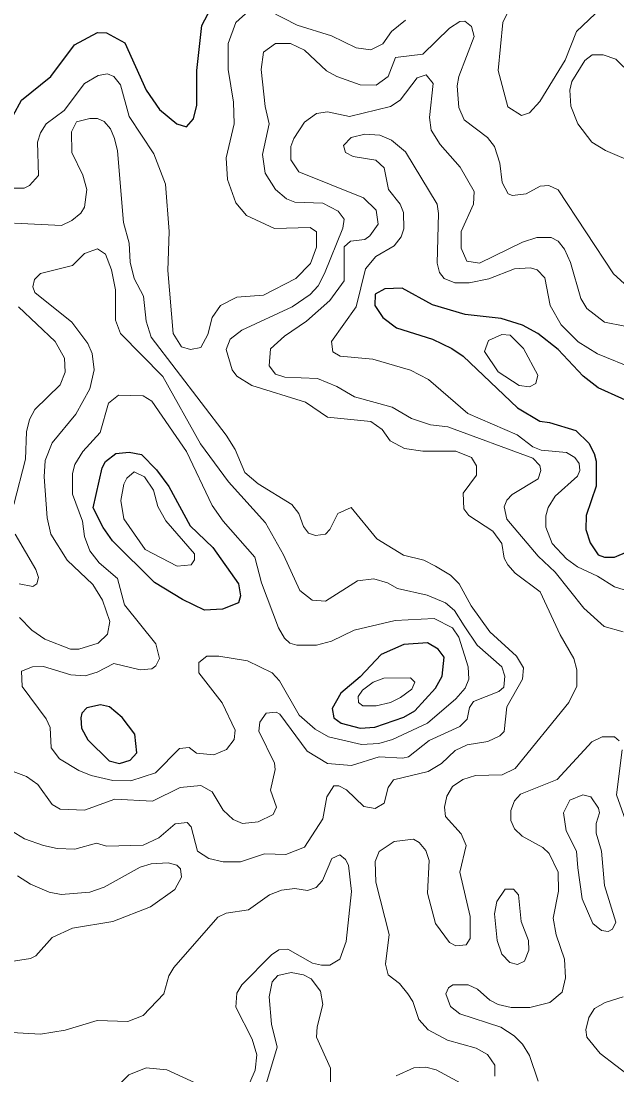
# Model space of a CAD drawing. Extents: x 577 to 602.9, y 7483.8 to 7511.6.
# Drawn here: x 583.474 to 584.433, y 7497.389 to 7499.086 of the extents above; entities that cross this region are included whole.
import ezdxf

# ---------------------------------------------------------------- set-up
doc = ezdxf.new("R2010")
doc.units = 0
doc.header["$LTSCALE"] = 0.032
doc.layers.add('1', color=7, linetype='Continuous', lineweight=25)
doc.layers.add('2', color=7, linetype='Continuous', lineweight=13)

msp = doc.modelspace()

# ---------------------------------------------------------------- linework, layer by layer
at = {"layer": '1'}
for points in [[(583.6964, 7498.9438), (583.7243, 7498.9207), (583.7402, 7498.9159), (583.7513, 7498.9287), (583.7569, 7498.9509), (583.7569, 7499.0066), (583.7648, 7499.079), (583.7942, 7499.1354)], [(583.4611, 7498.9342), (583.4746, 7498.9589), (583.5215, 7498.9971), (583.5597, 7499.0479), (583.597, 7499.0678), (583.6113, 7499.067), (583.6408, 7499.0511), (583.675, 7498.9748), (583.6964, 7498.9438)], [(584.4789, 7498.4611), (584.4025, 7498.4953), (584.3787, 7498.5144), (584.3381, 7498.5573), (584.3055, 7498.5828), (584.2809, 7498.5963), (584.2467, 7498.6074), (584.1886, 7498.6138), (584.1362, 7498.6289), (584.0869, 7498.6559), (584.059, 7498.6551), (584.0439, 7498.6464), (584.0431, 7498.6281), (584.0559, 7498.609), (584.0781, 7498.5923), (584.1362, 7498.574), (584.1672, 7498.5589), (584.1855, 7498.5462), (584.2729, 7498.4635), (584.3087, 7498.442), (584.3243, 7498.4395)], [(584.3243, 7498.4395), (584.3668, 7498.4269), (584.3874, 7498.4062), (584.3962, 7498.3895), (584.3994, 7498.3776), (584.3994, 7498.3371), (584.3835, 7498.2901), (584.3827, 7498.2671), (584.3898, 7498.2456), (584.4025, 7498.2265), (584.4129, 7498.2226), (584.4288, 7498.2226), (584.4503, 7498.2321)]]:
    msp.add_lwpolyline(points, dxfattribs=at)
for points in [[(583.7338, 7498.1544), (583.6885, 7498.182), (583.6209, 7498.2488), (583.6058, 7498.2703), (583.5899, 7498.3021), (583.6042, 7498.3665), (583.6098, 7498.3768), (583.6265, 7498.3895), (583.6479, 7498.3919), (583.6678, 7498.388), (583.6917, 7498.3633), (583.7115, 7498.3363), (583.7457, 7498.2734), (583.7823, 7498.2385), (583.8237, 7498.1796), (583.8268, 7498.1605), (583.8237, 7498.1494), (583.7982, 7498.1391), (583.7688, 7498.1375)], [(584.0431, 7497.9491), (584.09, 7497.9649), (584.1075, 7497.9753), (584.1409, 7498.0118), (584.1513, 7498.0309), (584.1545, 7498.0619), (584.1449, 7498.0747), (584.1282, 7498.085), (584.09, 7498.0818), (584.0535, 7498.0659), (584.0193, 7498.0301), (583.9883, 7498.0039), (583.9747, 7497.9792), (583.9771, 7497.9641), (583.9891, 7497.9554), (584.0193, 7497.9474)], [(583.6366, 7497.9647), (583.6161, 7497.9816), (583.6018, 7497.9848), (583.5795, 7497.98), (583.5716, 7497.9713), (583.57, 7497.9641), (583.5708, 7497.9474), (583.5811, 7497.9283), (583.6153, 7497.8949), (583.632, 7497.8902), (583.6495, 7497.8957), (583.6599, 7497.9077), (583.6567, 7497.9379)]]:
    msp.add_lwpolyline(points, close=True, dxfattribs=at)
at = {"layer": '2'}
for points in [[(583.8197, 7499.0837), (583.8404, 7499.1028)], [(583.873, 7499.1028), (583.9183, 7499.0798), (583.9732, 7499.0623), (584.0129, 7499.0432), (584.0368, 7499.04), (584.0559, 7499.0495), (584.0702, 7499.0694), (584.0924, 7499.0877)], [(584.2666, 7499.1187), (584.2491, 7499.0837), (584.2419, 7499.0066), (584.257, 7498.9478), (584.2793, 7498.9342), (584.292, 7498.9382), (584.3087, 7498.9565), (584.3493, 7499.0233), (584.3676, 7499.0694), (584.4081, 7499.1076)], [(584.4503, 7498.6583), (584.4272, 7498.679), (584.3381, 7498.8142), (584.323, 7498.8213), (584.3095, 7498.8205), (584.2865, 7498.8078), (584.265, 7498.8054), (584.2578, 7498.8078), (584.2483, 7498.8261), (584.2443, 7498.8571), (584.2356, 7498.8841), (584.2244, 7498.8985), (584.1871, 7498.9271), (584.1783, 7498.947), (584.1759, 7498.9819), (584.1783, 7498.9971), (584.203, 7499.0615), (584.199, 7499.0774), (584.1879, 7499.0861), (584.1799, 7499.0853), (584.1632, 7499.075), (584.1203, 7499.0328), (584.0765, 7499.0273), (584.0646, 7498.9971), (584.0455, 7498.9827), (584.0193, 7498.9835), (583.9819, 7498.9971), (583.9652, 7499.0058), (583.9302, 7499.0392), (583.9072, 7499.0503), (583.8833, 7499.0503), (583.8642, 7499.036), (583.8602, 7499.0082), (583.8666, 7498.9486), (583.873, 7498.9207), (583.8626, 7498.8714), (583.8666, 7498.8412), (583.8833, 7498.815), (583.9008, 7498.7999), (583.9143, 7498.7943), (583.9596, 7498.7927), (583.9843, 7498.78), (583.9938, 7498.7673), (583.9914, 7498.7529), (583.962, 7498.6798), (583.9517, 7498.6599), (583.939, 7498.6456), (583.9103, 7498.6257)], [(583.4428, 7498.8173), (583.4786, 7498.8173), (583.4873, 7498.8213), (583.5016, 7498.8372), (583.5, 7498.8913), (583.5048, 7498.9064), (583.5143, 7498.9207), (583.543, 7498.9422), (583.5756, 7498.9859), (583.5978, 7498.9986), (583.6129, 7499.001), (583.6233, 7498.9971), (583.6336, 7498.9835), (583.6479, 7498.9326), (583.6877, 7498.8722), (583.706, 7498.8237), (583.7123, 7498.7474), (583.71, 7498.6846), (583.7187, 7498.5828), (583.7322, 7498.5613), (583.7465, 7498.5573), (583.7632, 7498.5605), (583.7744, 7498.5812), (583.7815, 7498.609), (583.795, 7498.6281), (583.8213, 7498.6416), (583.8642, 7498.6448), (583.9159, 7498.6718), (583.9398, 7498.6957), (583.9493, 7498.7219), (583.9493, 7498.7466), (583.939, 7498.7537), (583.8817, 7498.7521), (583.8364, 7498.7728), (583.8197, 7498.7935), (583.8062, 7498.8309), (583.8038, 7498.8659), (583.8165, 7498.9207), (583.8157, 7498.9557), (583.807, 7499.0082), (583.807, 7499.0503), (583.8197, 7499.0837)], [(584.4566, 7498.9994), (584.4312, 7499.0249), (584.4105, 7499.032), (584.393, 7499.032), (584.3811, 7499.0225), (584.3604, 7498.9891), (584.3572, 7498.9748), (584.3588, 7498.9493), (584.3699, 7498.9207), (584.3922, 7498.8913), (584.4145, 7498.8778), (584.4662, 7498.8555)], [(584.3039, 7498.7378), (584.2809, 7498.7299), (584.2117, 7498.6965), (584.191, 7498.6997), (584.1823, 7498.7203), (584.1823, 7498.7474), (584.2022, 7498.7911), (584.203, 7498.8118), (584.1807, 7498.8507), (584.1481, 7498.8873), (584.1338, 7498.9104), (584.1314, 7498.9311), (584.137, 7498.9859), (584.1258, 7498.9994), (584.1115, 7498.9947), (584.0837, 7498.9589), (584.0686, 7498.9486), (584.0026, 7498.9326), (583.9668, 7498.9398), (583.9493, 7498.9374), (583.9302, 7498.9231), (583.9127, 7498.8969), (583.908, 7498.8841), (583.908, 7498.8627), (583.9207, 7498.8436), (584.0248, 7498.8014), (584.0455, 7498.7816), (584.0487, 7498.7593), (584.0352, 7498.7402), (584.0272, 7498.7346), (584.0042, 7498.7315), (583.9938, 7498.7227), (583.9938, 7498.6679), (583.9708, 7498.636), (583.9334, 7498.6026), (583.8976, 7498.5788), (583.8753, 7498.5581), (583.873, 7498.5311), (583.8833, 7498.5176), (583.8984, 7498.5128), (583.9509, 7498.5104), (583.9819, 7498.4977), (584.0105, 7498.481), (584.071, 7498.4643), (584.102, 7498.446), (584.133, 7498.4357), (584.1608, 7498.4325), (584.2976, 7498.3824), (584.3087, 7498.3705), (584.3103, 7498.3625), (584.3063, 7498.349), (584.2642, 7498.3235), (584.2554, 7498.3148), (584.2515, 7498.3037), (584.2554, 7498.2838), (584.3063, 7498.2241), (584.3334, 7498.1987), (584.3795, 7498.1407), (584.4121, 7498.1112), (584.4431, 7498.1025)], [(583.4634, 7498.7609), (583.539, 7498.7569), (583.5557, 7498.7649), (583.57, 7498.7768), (583.5756, 7498.7863), (583.5795, 7498.815), (583.5732, 7498.838), (583.5557, 7498.8746), (583.5549, 7498.908), (583.5628, 7498.9239), (583.5843, 7498.9295), (583.597, 7498.9295), (583.6074, 7498.9247), (583.6177, 7498.9128), (583.6241, 7498.8969), (583.6288, 7498.877), (583.6384, 7498.7617), (583.6479, 7498.7283), (583.6495, 7498.6981), (583.6559, 7498.6718), (583.671, 7498.6432), (583.675, 7498.6026), (583.6829, 7498.5772), (583.8038, 7498.419), (583.8181, 7498.3959), (583.834, 7498.3593), (583.8555, 7498.341), (583.9095, 7498.3076), (583.9207, 7498.2933), (583.9286, 7498.2719), (583.9366, 7498.2615), (583.9477, 7498.2575), (583.9636, 7498.2599), (583.9708, 7498.2671), (583.9835, 7498.2933), (584.005, 7498.3029), (584.0463, 7498.252), (584.0893, 7498.2257), (584.1219, 7498.2178), (584.1409, 7498.2082), (584.1648, 7498.1939), (584.1791, 7498.1796)], [(584.3047, 7498.6853), (584.2936, 7498.6885), (584.2682, 7498.6869), (584.2268, 7498.671), (584.195, 7498.6647), (584.1719, 7498.6647), (584.1545, 7498.6718), (584.1473, 7498.6814), (584.1433, 7498.6965), (584.1457, 7498.776), (584.1433, 7498.7911), (584.0924, 7498.8754), (584.0702, 7498.8945), (584.0511, 7498.9024), (584.0272, 7498.904), (584.005, 7498.8985), (583.993, 7498.8857), (583.9962, 7498.8746), (584.0081, 7498.8682), (584.0447, 7498.8619), (584.0582, 7498.8499), (584.0654, 7498.815), (584.0837, 7498.7911), (584.0893, 7498.7776), (584.09, 7498.7513), (584.0853, 7498.7386), (584.0741, 7498.7243), (584.0447, 7498.7068), (584.028, 7498.6869), (584.0129, 7498.6257), (583.9732, 7498.57), (583.9755, 7498.5533), (583.9875, 7498.5462), (584.0399, 7498.5414), (584.1004, 7498.5239), (584.1298, 7498.5088), (584.1926, 7498.454), (584.2721, 7498.4198), (584.2976, 7498.4007), (584.3111, 7498.3951), (584.3517, 7498.3911), (584.3652, 7498.3832), (584.3723, 7498.3736), (584.3731, 7498.3625), (584.3692, 7498.353), (584.3334, 7498.3212), (584.3222, 7498.3029), (584.3183, 7498.2893), (584.3183, 7498.2711), (584.3286, 7498.2448), (584.3517, 7498.2202), (584.3692, 7498.2074), (584.4018, 7498.1923), (584.4288, 7498.1748), (584.4447, 7498.1701)], [(584.4455, 7498.5947), (584.4129, 7498.6011), (584.3843, 7498.6233), (584.3747, 7498.6392), (584.358, 7498.6973), (584.3485, 7498.7187), (584.3381, 7498.7315), (584.327, 7498.7378), (584.3039, 7498.7378)], [(584.1871, 7498.112), (584.1712, 7498.1367), (584.1568, 7498.1494), (584.1274, 7498.1613), (584.0797, 7498.1725), (584.0638, 7498.1812), (584.0415, 7498.1876), (584.0153, 7498.1844), (583.9636, 7498.1518), (583.9421, 7498.1534), (583.9223, 7498.1693), (583.896, 7498.2265), (583.8674, 7498.2782), (583.8078, 7498.3442), (583.7624, 7498.4054), (583.702, 7498.5136), (583.6336, 7498.5828), (583.6257, 7498.6042), (583.6257, 7498.6535), (583.6193, 7498.6853), (583.6098, 7498.7108), (583.597, 7498.7195), (583.5756, 7498.7116), (583.5565, 7498.6925), (583.5048, 7498.6798), (583.4953, 7498.6702), (583.4929, 7498.6583), (583.496, 7498.6488), (583.5557, 7498.6011), (583.5811, 7498.5669), (583.5883, 7498.551), (583.5915, 7498.5247), (583.5843, 7498.4937), (583.562, 7498.4532), (583.5239, 7498.407), (583.5127, 7498.3784), (583.5112, 7498.3522), (583.5159, 7498.2862), (583.5215, 7498.2599), (583.5477, 7498.2178), (583.5891, 7498.1788), (583.605, 7498.1534), (583.6169, 7498.1192), (583.6129, 7498.0985), (583.5978, 7498.0842), (583.5668, 7498.0747), (583.5533, 7498.0747), (583.512, 7498.0906), (583.4913, 7498.1049), (583.4714, 7498.1255)], [(584.4622, 7498.5255), (584.4018, 7498.5502), (584.3707, 7498.5693), (584.3429, 7498.5971), (584.3254, 7498.6281), (584.3167, 7498.6726), (584.3047, 7498.6853)], [(583.4619, 7498.3076), (583.4809, 7498.3808), (583.4825, 7498.4245), (583.4873, 7498.4444), (583.496, 7498.4603), (583.5366, 7498.5001), (583.5446, 7498.5207), (583.5438, 7498.543), (583.5287, 7498.57), (583.4698, 7498.6257)], [(583.9103, 7498.6257), (583.8292, 7498.5883), (583.8101, 7498.574), (583.8038, 7498.5573), (583.8133, 7498.5247), (583.8213, 7498.5144), (583.8451, 7498.4993), (583.9318, 7498.4722), (583.9668, 7498.4484), (584.0368, 7498.4412), (584.0551, 7498.4285), (584.0678, 7498.4102), (584.0908, 7498.3975), (584.1203, 7498.3935), (584.1735, 7498.3935), (584.199, 7498.3832), (584.2069, 7498.3697), (584.2069, 7498.3546), (584.1855, 7498.3259), (584.1863, 7498.3005), (584.1942, 7498.2901), (584.2332, 7498.2647), (584.2475, 7498.2448), (584.2515, 7498.221), (584.257, 7498.2106), (584.269, 7498.1971), (584.3095, 7498.1669), (584.3413, 7498.0977), (584.3636, 7498.0595), (584.3684, 7498.0413), (584.3684, 7498.015), (584.3556, 7497.9888), (584.269, 7497.8822), (584.2483, 7497.8719), (584.2053, 7497.8711), (584.1847, 7497.8647), (584.168, 7497.8536), (584.1592, 7497.8377), (584.1552, 7497.8202), (584.1568, 7497.8051), (584.1823, 7497.7773), (584.1902, 7497.7582), (584.1799, 7497.7152), (584.1966, 7497.6437), (584.1966, 7497.6087), (584.1902, 7497.5983), (584.1735, 7497.5968), (584.1632, 7497.6023), (584.1409, 7497.6325), (584.1282, 7497.6818), (584.1306, 7497.7343), (584.125, 7497.7502), (584.1147, 7497.7629), (584.1052, 7497.7685), (584.0741, 7497.7645), (584.0503, 7497.7486), (584.0439, 7497.7327), (584.0447, 7497.6993), (584.0662, 7497.615), (584.0606, 7497.5673), (584.0646, 7497.5498), (584.0829, 7497.5363), (584.0964, 7497.5196), (584.1044, 7497.5069), (584.1139, 7497.4783), (584.129, 7497.4616), (584.16, 7497.4449), (584.2061, 7497.4321), (584.2244, 7497.4218), (584.2364, 7497.4043), (584.2364, 7497.3868)], [(583.4706, 7498.1796), (583.4929, 7498.1756), (583.4992, 7498.1796), (583.5016, 7498.19), (583.4976, 7498.2027), (583.4642, 7498.2599)], [(584.1791, 7498.1796), (584.1982, 7498.1446), (584.2284, 7498.1025), (584.2713, 7498.0635), (584.2825, 7498.0444), (584.2809, 7498.0261), (584.2554, 7497.9816), (584.2515, 7497.9419), (584.2443, 7497.9347), (584.2252, 7497.926), (584.1918, 7497.9204), (584.1727, 7497.9116), (584.1505, 7497.8902), (584.129, 7497.8774), (584.0733, 7497.8639), (584.0646, 7497.852), (584.0582, 7497.8266), (584.0439, 7497.8178), (584.0256, 7497.821), (583.9978, 7497.848), (583.9851, 7497.8544), (583.9771, 7497.8544), (583.966, 7497.8369), (583.9596, 7497.8011), (583.9302, 7497.7558), (583.9, 7497.7439), (583.8658, 7497.7447), (583.8268, 7497.7319), (583.799, 7497.7319), (583.776, 7497.7375), (583.7577, 7497.7494), (583.7473, 7497.7884), (583.741, 7497.7955), (583.7219, 7497.7932), (583.6956, 7497.7709), (583.6702, 7497.759), (583.6113, 7497.7574), (583.5954, 7497.7621), (583.5605, 7497.7526), (583.5318, 7497.7534), (583.5096, 7497.7582), (583.4794, 7497.7693), (583.4515, 7497.786)], [(584.0972, 7497.9013), (584.1306, 7497.9275), (584.1799, 7497.9498), (584.1918, 7497.9617), (584.1958, 7497.9808), (584.2022, 7497.9904), (584.2427, 7498.0063), (584.2507, 7498.0134), (584.2523, 7498.0309), (584.2475, 7498.046), (584.2077, 7498.081), (584.1871, 7498.112)], [(583.4611, 7497.8774), (583.4825, 7497.8695), (583.5008, 7497.8568), (583.5239, 7497.8242), (583.5366, 7497.817), (583.5756, 7497.8154), (583.6249, 7497.8329), (583.6853, 7497.8297), (583.7298, 7497.852), (583.7632, 7497.8552), (583.7815, 7497.8448), (583.799, 7497.8154), (583.8149, 7497.8003), (583.83, 7497.794), (583.8555, 7497.7963), (583.8793, 7497.8083), (583.8849, 7497.8202), (583.8753, 7497.8472), (583.8825, 7497.8806), (583.8817, 7497.891), (583.8563, 7497.9427), (583.8579, 7497.957), (583.8682, 7497.9713), (583.8841, 7497.9729), (583.8905, 7497.9697), (583.9342, 7497.9101), (583.9668, 7497.8902), (584.0058, 7497.887), (584.0503, 7497.9013), (584.0885, 7497.8989), (584.0972, 7497.9013)], [(584.4367, 7497.9267), (584.4288, 7497.9331), (584.4089, 7497.9331), (584.3922, 7497.9252), (584.3366, 7497.8647), (584.2777, 7497.8409), (584.2682, 7497.8305), (584.2618, 7497.8146), (584.2618, 7497.7987), (584.2682, 7497.7852), (584.2801, 7497.7733), (584.3135, 7497.755), (584.3238, 7497.7454), (584.3381, 7497.7152), (584.3389, 7497.685), (584.3302, 7497.6413), (584.335, 7497.6142), (584.3485, 7497.5753), (584.3501, 7497.5451), (584.3445, 7497.522), (584.3246, 7497.5053), (584.2928, 7497.4974), (584.2626, 7497.4974), (584.2419, 7497.5021), (584.2284, 7497.5093), (584.2085, 7497.5268), (584.1934, 7497.5339), (584.1688, 7497.5339), (584.1616, 7497.5292), (584.1576, 7497.5196), (584.1648, 7497.4989), (584.1799, 7497.487), (584.2459, 7497.4655), (584.2674, 7497.452), (584.2809, 7497.4385), (584.292, 7497.4202), (584.3063, 7497.3789)], [(584.4495, 7497.7916), (584.432, 7497.8401), (584.4415, 7497.9124)], [(583.4197, 7497.5657), (583.4889, 7497.5761), (583.4976, 7497.5808), (583.5239, 7497.6103), (583.5565, 7497.6254), (583.6217, 7497.6357), (583.6821, 7497.6596), (583.7211, 7497.6874), (583.7322, 7497.7073), (583.7306, 7497.7208), (583.7243, 7497.7264), (583.7107, 7497.7303), (583.6829, 7497.7288), (583.6654, 7497.7232), (583.6074, 7497.6914), (583.5843, 7497.6834), (583.5382, 7497.6794), (583.5191, 7497.6834), (583.4889, 7497.6961), (583.4682, 7497.7097)], [(583.842, 7497.3765), (583.8507, 7497.3964), (583.8531, 7497.421), (583.8459, 7497.4465), (583.8197, 7497.4981), (583.8213, 7497.5204), (583.8292, 7497.5339), (583.8769, 7497.5824), (583.8889, 7497.5904), (583.9032, 7497.5912), (583.9429, 7497.5689), (583.9573, 7497.5657), (583.9708, 7497.5657), (583.9867, 7497.5753), (583.997, 7497.6039), (584.0058, 7497.6842), (584.001, 7497.7264), (583.9962, 7497.7359), (583.9867, 7497.7431), (583.9739, 7497.7375), (583.9588, 7497.7017), (583.9485, 7497.6906), (583.935, 7497.6858), (583.9143, 7497.689), (583.8928, 7497.6866), (583.8738, 7497.6787), (583.8396, 7497.6548), (583.8038, 7497.6492), (583.7903, 7497.6429), (583.7195, 7497.5618), (583.7115, 7497.5482), (583.7036, 7497.5196), (583.6702, 7497.4846), (583.6455, 7497.4751), (583.5962, 7497.4767), (583.5446, 7497.4608), (583.5048, 7497.4544), (583.4491, 7497.4576)], [(583.9716, 7497.3693), (583.9716, 7497.3995), (583.9493, 7497.4496), (583.9501, 7497.4663), (583.9596, 7497.5021), (583.9557, 7497.5236), (583.9406, 7497.5435), (583.9286, 7497.5498), (583.9087, 7497.5538), (583.8873, 7497.549), (583.8777, 7497.5387), (583.873, 7497.5148), (583.8769, 7497.4703), (583.8857, 7497.4337), (583.8674, 7497.3709)], [(584.4813, 7497.3654), (584.4057, 7497.4234), (584.3843, 7497.4496), (584.3827, 7497.4616), (584.3874, 7497.4815), (584.397, 7497.4958), (584.4137, 7497.5053), (584.4431, 7497.5148)], [(583.6304, 7497.3725), (583.6471, 7497.3892), (583.675, 7497.4003), (583.7084, 7497.3972), (583.7926, 7497.3582)], [(584.1886, 7497.3717), (584.1417, 7497.3972), (584.125, 7497.4011), (584.1059, 7497.4003), (584.0773, 7497.3876)]]:
    msp.add_lwpolyline(points, dxfattribs=at)
for points in [[(584.261, 7498.5804), (584.2475, 7498.5812), (584.226, 7498.5716), (584.2197, 7498.5541), (584.2419, 7498.5215), (584.2753, 7498.4993), (584.292, 7498.4969), (584.3024, 7498.5025), (584.3055, 7498.516), (584.2825, 7498.5589)], [(584.168, 7498.1088), (584.1783, 7498.0937), (584.1934, 7498.046), (584.1942, 7498.0261), (584.1886, 7498.0118), (584.1735, 7497.9943), (584.1282, 7497.9554), (584.0718, 7497.9291), (584.0495, 7497.9228), (584.0217, 7497.9212), (583.9684, 7497.9331), (583.9469, 7497.9458), (583.9215, 7497.9681), (583.8897, 7498.0238), (583.8777, 7498.0365), (583.838, 7498.0556), (583.7919, 7498.0635), (583.7728, 7498.0635), (583.76, 7498.0532), (583.76, 7498.0365), (583.7974, 7497.988), (583.8181, 7497.9442), (583.8165, 7497.9291), (583.8046, 7497.9132), (583.7839, 7497.9045), (583.7561, 7497.9069), (583.7441, 7497.9164), (583.729, 7497.9148), (583.6901, 7497.8751), (583.6503, 7497.8623), (583.6217, 7497.8631), (583.5867, 7497.8711), (583.5668, 7497.879), (583.5358, 7497.8981), (583.5223, 7497.9156), (583.5207, 7497.9482), (583.5143, 7497.9625), (583.4754, 7498.0142), (583.4746, 7498.0389), (583.4921, 7498.046), (583.5096, 7498.0468), (583.5541, 7498.0333), (583.5772, 7498.0317), (583.5962, 7498.0373), (583.6233, 7498.0516), (583.6654, 7498.0413), (583.6845, 7498.0428), (583.6909, 7498.0476), (583.6964, 7498.0595), (583.6909, 7498.0834), (583.64, 7498.1462), (583.6288, 7498.1884), (583.5994, 7498.2138), (583.5843, 7498.2329), (583.5756, 7498.256), (583.5724, 7498.2806), (583.5565, 7498.3243), (583.5565, 7498.3577), (583.5605, 7498.372), (583.5732, 7498.3927), (583.601, 7498.4237), (583.6145, 7498.4706), (583.6304, 7498.4834), (583.6702, 7498.4826), (583.6845, 7498.4738), (583.7402, 7498.3927), (583.7815, 7498.306), (583.799, 7498.2806), (583.8499, 7498.2226), (583.861, 7498.1812), (583.8881, 7498.1088), (583.8976, 7498.0921), (583.9064, 7498.0842), (583.9175, 7498.081), (583.9493, 7498.081), (583.9732, 7498.0874), (584.0097, 7498.1049), (584.0757, 7498.1208), (584.1386, 7498.124)], [(583.6726, 7498.3522), (583.6869, 7498.3307), (583.694, 7498.3045), (583.7068, 7498.2814), (583.7529, 7498.2281), (583.7529, 7498.2186), (583.7473, 7498.2106), (583.7251, 7498.2082), (583.6734, 7498.2353), (583.6392, 7498.2846), (583.6344, 7498.314), (583.6392, 7498.3402), (583.644, 7498.3498), (583.6559, 7498.3601)], [(584.0233, 7498.0087), (584.0407, 7498.0214), (584.0574, 7498.0277), (584.1004, 7498.0285), (584.1075, 7498.0214), (584.1028, 7498.0102), (584.0845, 7497.9967), (584.0686, 7497.9888), (584.0455, 7497.9832), (584.024, 7497.9832), (584.0169, 7497.9888), (584.0161, 7497.9983)], [(584.3699, 7497.7224), (584.3771, 7497.6723), (584.3938, 7497.6325), (584.4081, 7497.6214), (584.4185, 7497.6198), (584.4256, 7497.6238), (584.4312, 7497.6349), (584.4129, 7497.6938), (584.4081, 7497.7494), (584.3994, 7497.7781), (584.3994, 7497.794), (584.4049, 7497.8107), (584.4033, 7497.8186), (584.3906, 7497.8369), (584.3779, 7497.8401), (584.3572, 7497.8313), (584.3469, 7497.8107), (584.3509, 7497.782), (584.3676, 7497.7494)], [(584.2356, 7497.6484), (584.2403, 7497.6055), (584.2475, 7497.5832), (584.2602, 7497.5697), (584.2729, 7497.5665), (584.2841, 7497.5721), (584.2912, 7497.5896), (584.2904, 7497.6055), (584.2785, 7497.6357), (584.2745, 7497.6787), (584.2666, 7497.6882), (584.2531, 7497.6882), (584.2395, 7497.6683)]]:
    msp.add_lwpolyline(points, close=True, dxfattribs=at)

doc.saveas('drawing.dxf')
